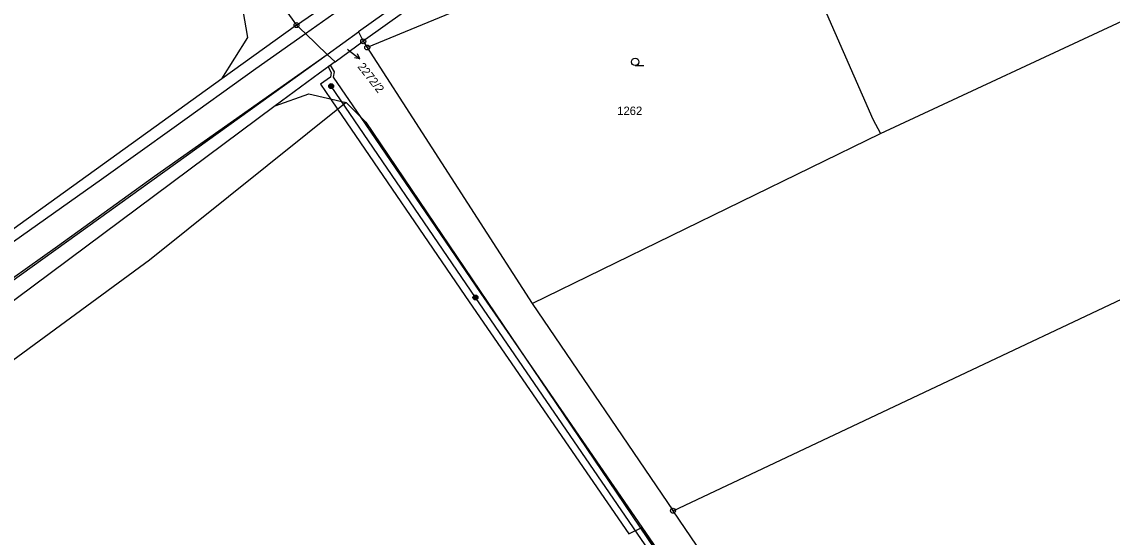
# Model space of a CAD drawing. Extents: x -504988 to -494607, y -1123820 to -1114018.
# Drawn here: x -498332.4 to -498111.8, y -1119517.5 to -1119413.1 of the extents above; entities that cross this region are included whole.
import ezdxf

# ---------------------------------------------------------------- set-up
doc = ezdxf.new("R2010")
doc.units = 0
for name, color, linetype in [('Hranice parcel', 7, 'Continuous'), ('Parcelní čísla', 7, 'Continuous'), ('Pop  PČ popisy', 7, 'Continuous'), ('Poz předměty', 7, 'Continuous'), ('Vnitřní kresba', 7, 'Continuous'), ('Věcná břemena k části', 7, 'Continuous'), ('Značky bodu BP', 7, 'Continuous'), ('Značky kultur', 7, 'Continuous')]:
    doc.layers.add(name, color=color, linetype=linetype)

msp = doc.modelspace()

# ---------------------------------------------------------------- linework, layer by layer
at = {"layer": 'Hranice parcel'}
for p, q in [((-498331.16, -1119337.89), (-498276.83, -1119413.81)), ((-498222.86, -1119388.01), (-498263.33, -1119417.09)), ((-498276.83, -1119413.81), (-498246.28, -1119392.73)), ((-498216.82, -1119399.43), (-498262.51, -1119418.35)), ((-498158.65, -1119435.77), (-498099.2, -1119408.01)), ((-498276.83, -1119413.81), (-498291.91, -1119424.69)), ((-498270.62, -1119419.73), (-498264.27, -1119415.18)), ((-498269.03, -1119421.24), (-498263.33, -1119417.09)), ((-498264.27, -1119415.18), (-498263.33, -1119417.09)), ((-498263.33, -1119417.09), (-498262.51, -1119418.35)), ((-498262.51, -1119418.35), (-498229.11, -1119470.2)), ((-498270.62, -1119419.73), (-498269.03, -1119421.24)), ((-498291.91, -1119424.69), (-498353.54, -1119469.11)), ((-498229.11, -1119470.2), (-498158.65, -1119435.77)), ((-498229.11, -1119470.2), (-498200.64, -1119512.13))]:
    msp.add_line(p, q, dxfattribs=at)
for points in [[(-498291.91, -1119424.69), (-498286.69, -1119416.33), (-498288.2, -1119407.29), (-498320.15, -1119362.46)], [(-498200.64, -1119512.13), (-498051.78, -1119441.83), (-498009.09, -1119421.47), (-497975.28, -1119403.69), (-497936.42, -1119380.14)], [(-498179.9, -1119387.81), (-498160.2, -1119432.86), (-498158.65, -1119435.77)], [(-498276.83, -1119413.81), (-498275.01, -1119415.54), (-498270.62, -1119419.73)], [(-498414.08, -1119526.07), (-498383.14, -1119500.6), (-498270.62, -1119419.73)], [(-498269.03, -1119421.24), (-498272.19, -1119423.53), (-498281.12, -1119430.18)], [(-498281.12, -1119430.18), (-498274.32, -1119427.71), (-498266.8, -1119429.49)], [(-498266.8, -1119429.49), (-498306.6, -1119461.4), (-498376.89, -1119513.01), (-498483.85, -1119608.22), (-498590.8, -1119703.42)], [(-498281.12, -1119430.18), (-498382.31, -1119505.52), (-498409.93, -1119529.55), (-498488.21, -1119599.64), (-498575.01, -1119683.18)], [(-498266.8, -1119429.49), (-498262.78, -1119433.45), (-498199.73, -1119526.75)], [(-498125.83, -1119595.04), (-498136.39, -1119591.63), (-498145.4, -1119586.58), (-498152.26, -1119580.92), (-498167.16, -1119561.42), (-498200.64, -1119512.13)]]:
    msp.add_lwpolyline(points, dxfattribs=at)
at = {"layer": 'Pop  PČ popisy'}
for p, q in [((-498266.54, -1119418.71), (-498266.38, -1119418.83)), ((-498266.38, -1119418.83), (-498263.98, -1119420.64)), ((-498263.98, -1119420.64), (-498265.08, -1119420.43)), ((-498263.98, -1119420.64), (-498264.48, -1119419.63))]:
    msp.add_line(p, q, dxfattribs=at)
at = {"layer": 'Poz předměty'}
for p, q in [((-498240.62, -1119468.96), (-498269.81, -1119426.16)), ((-498195.63, -1119534.54), (-498240.62, -1119468.96))]:
    msp.add_line(p, q, dxfattribs=at)
for centre, radius in [((-498269.81, -1119426.16), 0.5), ((-498269.81, -1119426.16), 0.4), ((-498269.81, -1119426.16), 0.3), ((-498269.81, -1119426.16), 0.2), ((-498269.81, -1119426.16), 0.1), ((-498240.62, -1119468.96), 0.5), ((-498240.62, -1119468.96), 0.4), ((-498240.62, -1119468.96), 0.3), ((-498240.62, -1119468.96), 0.2), ((-498240.62, -1119468.96), 0.1)]:
    msp.add_circle(centre, radius, dxfattribs=at)
at = {"layer": 'Vnitřní kresba'}
for p, q in [((-498275.01, -1119415.54), (-498229.78, -1119383.39)), ((-498226.67, -1119388.21), (-498264.27, -1119415.18)), ((-498285.04, -1119422.59), (-498275.01, -1119415.54)), ((-498305.58, -1119444.42), (-498270.62, -1119419.73)), ((-498301.6, -1119434.5), (-498285.04, -1119422.59)), ((-498316.31, -1119444.99), (-498301.6, -1119434.5)), ((-498347.36, -1119467.02), (-498316.31, -1119444.99)), ((-498325.21, -1119458.56), (-498305.58, -1119444.42)), ((-498349.17, -1119475.54), (-498325.21, -1119458.56))]:
    msp.add_line(p, q, dxfattribs=at)
at = {"layer": 'Věcná břemena k části'}
msp.add_lwpolyline([(-498207.24, -1119515.64), (-498207.07, -1119515.55), (-498175.94, -1119561.72), (-498164.41, -1119578.82), (-498162.64, -1119580.57), (-498162.72, -1119580.45), (-498194.34, -1119533.76), (-498206.91, -1119515.47), (-498218.21, -1119499.02), (-498234.15, -1119475.82), (-498239.43, -1119468.13), (-498263.72, -1119432.52), (-498269.31, -1119424.33), (-498269.16, -1119423.29), (-498269.94, -1119421.9), (-498270.43, -1119422.25), (-498269.78, -1119423.41), (-498269.92, -1119424.36), (-498271.97, -1119425.76), (-498269.93, -1119428.75), (-498268.5, -1119430.85), (-498241.91, -1119469.83), (-498209.61, -1119516.83)], close=True, dxfattribs=at)
at = {"layer": 'Značky bodu BP'}
for centre, radius in [((-498276.83, -1119413.81), 0.5), ((-498276.83, -1119413.81), 0.0303), ((-498263.33, -1119417.09), 0.5), ((-498263.33, -1119417.09), 0.0303), ((-498262.51, -1119418.35), 0.5), ((-498262.51, -1119418.35), 0.0303), ((-498200.64, -1119512.13), 0.5), ((-498200.64, -1119512.13), 0.0303)]:
    msp.add_circle(centre, radius, dxfattribs=at)
at = {"layer": 'Značky kultur'}
msp.add_line((-498208.29, -1119422.01), (-498206.54, -1119422.01), dxfattribs=at)
msp.add_circle((-498208.29, -1119421.26), 0.75, dxfattribs=at)

# ---------------------------------------------------------------- texts
at = {"layer": 'Parcelní čísla'}
msp.add_text('2272/2', height=1.7, rotation=308, dxfattribs=at).set_placement((-498264.57, -1119422.24))
msp.add_text('1262', height=1.7, dxfattribs=at).set_placement((-498211.93, -1119432.01))

doc.saveas('drawing.dxf')
